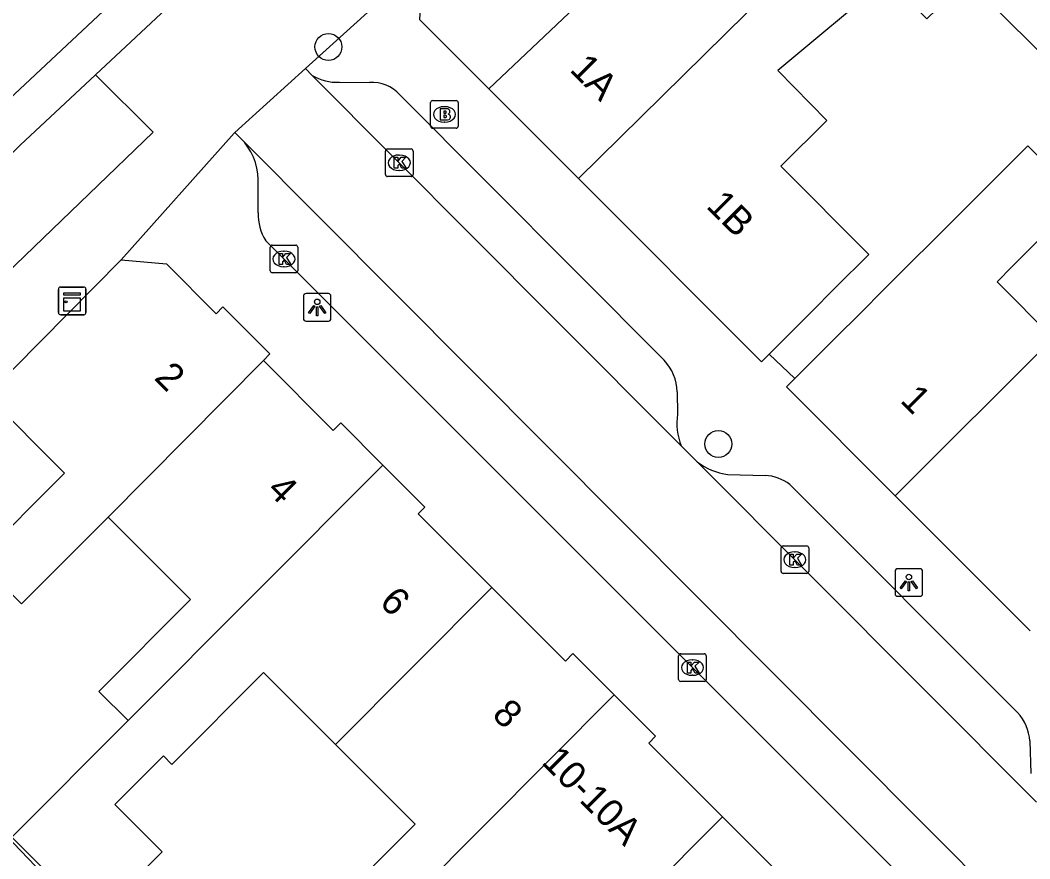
# Model space of a CAD drawing. Extents: x 160107 to 160928, y 382056 to 382918.
# Drawn here: x 160691.3 to 160727.88, y 382782.27 to 382812.64 of the extents above; entities that cross this region are included whole.
import ezdxf

# ---------------------------------------------------------------- set-up
doc = ezdxf.new("R2010")
doc.units = 0
for name, color, linetype in [('IMGEO_Boom', 7, 'Continuous'), ('IMGEO_Brandkraan', 7, 'Continuous'), ('IMGEO_Kast', 7, 'Continuous'), ('IMGEO_Kolk', 7, 'Continuous'), ('IMGEO_Lichtpunt', 7, 'Continuous'), ('IMGEO_Pand', 7, 'Continuous'), ('IMGEO_Pand_nummerreeks', 7, 'Continuous'), ('IMGEO_Rijbaan_lokaal_gesloten', 7, 'Continuous'), ('IMGEO_Rijbaan_lokaal_open', 7, 'Continuous'), ('IMGEO_Voetpad_open', 7, 'Continuous')]:
    doc.layers.add(name, color=color, linetype=linetype)

msp = doc.modelspace()

# ---------------------------------------------------------------- linework, layer by layer
at = {"layer": 'IMGEO_Boom'}
for centre in [(160702.468, 382811.668), (160716.593, 382797.292)]:
    msp.add_circle(centre, 0.489, dxfattribs=at)
at = {"layer": 'IMGEO_Brandkraan'}
for p, q in [((160706.17, 382808.799), (160706.17, 382809.651)), ((160706.245, 382809.725), (160707.097, 382809.725)), ((160706.658, 382809.505), (160706.683, 382809.505)), ((160707.171, 382809.651), (160707.171, 382808.799)), ((160706.681, 382808.945), (160706.656, 382808.945)), ((160707.097, 382808.725), (160706.245, 382808.725))]:
    msp.add_line(p, q, dxfattribs=at)
for points in [[(160706.17, 382808.799), (160706.17, 382809.651)], [(160706.245, 382809.725), (160707.097, 382809.725)], [(160707.171, 382809.651), (160707.171, 382808.799)], [(160706.518, 382809.425), (160706.518, 382809.025), (160706.731, 382809.025)], [(160706.749, 382809.425), (160706.518, 382809.425)], [(160706.697, 382809.344), (160706.643, 382809.344), (160706.643, 382809.268)], [(160706.643, 382809.268), (160706.696, 382809.268)], [(160706.705, 382809.192), (160706.643, 382809.192), (160706.643, 382809.111)], [(160706.643, 382809.111), (160706.705, 382809.111)], [(160707.097, 382808.725), (160706.245, 382808.725)]]:
    msp.add_lwpolyline(points, dxfattribs=at)
for centre, radius, start, end in [((160706.247, 382809.649), 0.0765, 91.552, 178.448), ((160706.247, 382809.649), 0.0765, 91.552, 178.448), ((160707.095, 382809.649), 0.0765, 1.552, 88.448), ((160707.095, 382809.649), 0.0765, 1.552, 88.448), ((160706.698, 382809.306), 0.0379, 267.8285, 90.9355), ((160706.706, 382809.151), 0.0404, 269.8759, 90.5077), ((160706.753, 382809.28), 0.145, 59.4692, 91.5367), ((160706.778, 382809.327), 0.0922, 285.5137, 58.1501), ((160706.783, 382809.135), 0.105, 301.3115, 78.989), ((160706.247, 382808.801), 0.0765, 181.552, 268.448), ((160706.247, 382808.801), 0.0765, 181.552, 268.448), ((160706.737, 382809.276), 0.251, 268.6676, 293.5347), ((160707.095, 382808.801), 0.0765, 271.552, 358.448), ((160707.095, 382808.801), 0.0765, 271.552, 358.448)]:
    msp.add_arc(centre, radius, start, end, dxfattribs=at)
for centre, major_axis, ratio, start_param, end_param in [((160706.657, 382809.225), (-0.387, 0.002), 0.722429, 4.712389, 7.853982), ((160706.682, 382809.225), (-0.39, 0.002), 0.717154, 1.570796, 4.712389)]:
    msp.add_ellipse(centre, major_axis=major_axis, ratio=ratio, start_param=start_param, end_param=end_param, dxfattribs=at)
at = {"layer": 'IMGEO_Kast'}
for p, q in [((160692.758, 382802.973), (160693.599, 382802.973)), ((160693.599, 382802.973), (160692.758, 382802.973)), ((160693.683, 382802.898), (160693.683, 382802.057)), ((160693.683, 382802.057), (160693.683, 382802.898)), ((160692.683, 382802.048), (160692.683, 382802.889)), ((160692.683, 382802.889), (160692.683, 382802.048)), ((160693.608, 382801.973), (160692.767, 382801.973)), ((160692.767, 382801.973), (160693.608, 382801.973))]:
    msp.add_line(p, q, dxfattribs=at)
for points in [[(160692.878, 382802.763), (160693.478, 382802.763), (160693.478, 382802.678), (160692.878, 382802.678), (160692.878, 382802.763)], [(160692.878, 382802.588), (160693.478, 382802.588), (160693.478, 382802.099), (160692.878, 382802.099), (160692.878, 382802.588)]]:
    msp.add_lwpolyline(points, dxfattribs=at)
msp.add_circle((160692.962, 382802.437), 0.0377, dxfattribs=at)
for centre, start, end in [((160692.761, 382802.895), 92.4484, 184.2845), ((160692.761, 382802.895), 92.4484, 184.2845), ((160693.605, 382802.895), 2.4484, 94.2845), ((160693.605, 382802.895), 2.4484, 94.2845), ((160692.761, 382802.051), 182.4484, 274.2845), ((160692.761, 382802.051), 182.4484, 274.2845), ((160693.605, 382802.051), 272.4484, 4.2845), ((160693.605, 382802.051), 272.4484, 4.2845)]:
    msp.add_arc(centre, 0.0779, start, end, dxfattribs=at)
at = {"layer": 'IMGEO_Kolk'}
for p, q in [((160704.534, 382807.047), (160704.534, 382807.899)), ((160704.609, 382807.973), (160705.461, 382807.973)), ((160705.022, 382807.753), (160705.047, 382807.753)), ((160705.535, 382807.899), (160705.535, 382807.047)), ((160705.461, 382806.973), (160704.609, 382806.973)), ((160705.045, 382807.193), (160705.02, 382807.193)), ((160700.356, 382803.565), (160700.356, 382804.417)), ((160700.431, 382804.491), (160701.283, 382804.491)), ((160701.357, 382804.417), (160701.357, 382803.565)), ((160700.844, 382804.271), (160700.869, 382804.271)), ((160700.867, 382803.711), (160700.842, 382803.711)), ((160701.283, 382803.491), (160700.431, 382803.491)), ((160718.867, 382792.677), (160718.867, 382793.529)), ((160718.942, 382793.603), (160719.794, 382793.603)), ((160719.355, 382793.383), (160719.38, 382793.383)), ((160719.868, 382793.529), (160719.868, 382792.677)), ((160719.378, 382792.823), (160719.353, 382792.823)), ((160719.794, 382792.603), (160718.942, 382792.603)), ((160715.156, 382788.77), (160715.156, 382789.622)), ((160715.231, 382789.696), (160716.083, 382789.696)), ((160715.644, 382789.476), (160715.669, 382789.476)), ((160716.157, 382789.622), (160716.157, 382788.77)), ((160716.083, 382788.696), (160715.231, 382788.696)), ((160715.667, 382788.916), (160715.642, 382788.916))]:
    msp.add_line(p, q, dxfattribs=at)
for points in [[(160704.534, 382807.047), (160704.534, 382807.899)], [(160704.609, 382807.973), (160705.461, 382807.973)], [(160704.855, 382807.673), (160704.978, 382807.673), (160704.978, 382807.522), (160705.108, 382807.673), (160705.272, 382807.673), (160705.126, 382807.522), (160705.279, 382807.273), (160705.127, 382807.273), (160705.042, 382807.437), (160704.978, 382807.37), (160704.978, 382807.273), (160704.855, 382807.273), (160704.855, 382807.673)], [(160705.535, 382807.899), (160705.535, 382807.047)], [(160705.461, 382806.973), (160704.609, 382806.973)], [(160700.356, 382803.565), (160700.356, 382804.417)], [(160700.431, 382804.491), (160701.283, 382804.491)], [(160701.357, 382804.417), (160701.357, 382803.565)], [(160700.677, 382804.191), (160700.8, 382804.191), (160700.8, 382804.04), (160700.93, 382804.191), (160701.094, 382804.191), (160700.948, 382804.04), (160701.101, 382803.791), (160700.949, 382803.791), (160700.864, 382803.955), (160700.8, 382803.888), (160700.8, 382803.791), (160700.677, 382803.791), (160700.677, 382804.191)], [(160701.283, 382803.491), (160700.431, 382803.491)], [(160718.867, 382792.677), (160718.867, 382793.529)], [(160718.942, 382793.603), (160719.794, 382793.603)], [(160719.868, 382793.529), (160719.868, 382792.677)], [(160719.188, 382793.303), (160719.311, 382793.303), (160719.311, 382793.152), (160719.441, 382793.303), (160719.605, 382793.303), (160719.459, 382793.152), (160719.612, 382792.903), (160719.46, 382792.903), (160719.375, 382793.067), (160719.311, 382793), (160719.311, 382792.903), (160719.188, 382792.903), (160719.188, 382793.303)], [(160719.794, 382792.603), (160718.942, 382792.603)], [(160715.156, 382788.77), (160715.156, 382789.622)], [(160715.231, 382789.696), (160716.083, 382789.696)], [(160715.477, 382789.396), (160715.6, 382789.396), (160715.6, 382789.245), (160715.73, 382789.396), (160715.894, 382789.396), (160715.748, 382789.245), (160715.901, 382788.996), (160715.749, 382788.996), (160715.664, 382789.16), (160715.6, 382789.093), (160715.6, 382788.996), (160715.477, 382788.996), (160715.477, 382789.396)], [(160716.157, 382789.622), (160716.157, 382788.77)], [(160716.083, 382788.696), (160715.231, 382788.696)]]:
    msp.add_lwpolyline(points, dxfattribs=at)
for centre, start, end in [((160704.611, 382807.897), 91.552, 178.448), ((160704.611, 382807.897), 91.552, 178.448), ((160705.459, 382807.897), 1.552, 88.448), ((160705.459, 382807.897), 1.552, 88.448), ((160704.611, 382807.049), 181.552, 268.448), ((160704.611, 382807.049), 181.552, 268.448), ((160705.459, 382807.049), 271.552, 358.448), ((160705.459, 382807.049), 271.552, 358.448), ((160700.433, 382804.415), 91.552, 178.448), ((160700.433, 382804.415), 91.552, 178.448), ((160701.281, 382804.415), 1.552, 88.448), ((160701.281, 382804.415), 1.552, 88.448), ((160700.433, 382803.567), 181.552, 268.448), ((160700.433, 382803.567), 181.552, 268.448), ((160701.281, 382803.567), 271.552, 358.448), ((160701.281, 382803.567), 271.552, 358.448), ((160718.944, 382793.527), 91.552, 178.448), ((160718.944, 382793.527), 91.552, 178.448), ((160719.792, 382793.527), 1.552, 88.448), ((160719.792, 382793.527), 1.552, 88.448), ((160718.944, 382792.679), 181.552, 268.448), ((160718.944, 382792.679), 181.552, 268.448), ((160719.792, 382792.679), 271.552, 358.448), ((160719.792, 382792.679), 271.552, 358.448), ((160715.233, 382789.62), 91.552, 178.448), ((160715.233, 382789.62), 91.552, 178.448), ((160716.081, 382789.62), 1.552, 88.448), ((160716.081, 382789.62), 1.552, 88.448), ((160715.233, 382788.772), 181.552, 268.448), ((160715.233, 382788.772), 181.552, 268.448), ((160716.081, 382788.772), 271.552, 358.448), ((160716.081, 382788.772), 271.552, 358.448)]:
    msp.add_arc(centre, 0.0765, start, end, dxfattribs=at)
for centre, major_axis, ratio, start_param, end_param in [((160705.021, 382807.473), (-0.387, 0.002), 0.722429, 4.712389, 7.853982), ((160705.046, 382807.473), (-0.39, 0.002), 0.717154, 1.570796, 4.712389), ((160700.843, 382803.991), (-0.387, 0.002), 0.722429, 4.712389, 7.853982), ((160700.868, 382803.991), (-0.39, 0.002), 0.717154, 1.570796, 4.712389), ((160719.354, 382793.103), (-0.387, 0.002), 0.722429, 4.712389, 7.853982), ((160719.379, 382793.103), (-0.39, 0.002), 0.717154, 1.570796, 4.712389), ((160715.643, 382789.196), (-0.387, 0.002), 0.722429, 4.712389, 7.853982), ((160715.668, 382789.196), (-0.39, 0.002), 0.717154, 1.570796, 4.712389)]:
    msp.add_ellipse(centre, major_axis=major_axis, ratio=ratio, start_param=start_param, end_param=end_param, dxfattribs=at)
at = {"layer": 'IMGEO_Lichtpunt'}
for p, q in [((160701.563, 382802.64), (160701.563, 382801.833)), ((160701.563, 382802.64), (160701.563, 382801.833)), ((160702.465, 382802.735), (160701.657, 382802.735)), ((160702.465, 382802.735), (160701.657, 382802.735)), ((160702.559, 382801.833), (160702.559, 382802.64)), ((160702.559, 382801.833), (160702.559, 382802.64)), ((160701.657, 382801.739), (160702.465, 382801.739)), ((160701.657, 382801.739), (160702.465, 382801.739)), ((160722.999, 382792.679), (160722.999, 382791.872)), ((160722.999, 382792.679), (160722.999, 382791.872)), ((160723.901, 382792.774), (160723.093, 382792.774)), ((160723.901, 382792.774), (160723.093, 382792.774)), ((160723.995, 382791.872), (160723.995, 382792.679)), ((160723.995, 382791.872), (160723.995, 382792.679)), ((160723.093, 382791.778), (160723.901, 382791.778)), ((160723.093, 382791.778), (160723.901, 382791.778))]:
    msp.add_line(p, q, dxfattribs=at)
for points in [[(160701.937, 382802.304), (160701.976, 382802.276), (160701.788, 382802.014), (160701.75, 382802.041), (160701.937, 382802.304)], [(160702.039, 382802.256), (160702.086, 382802.256), (160702.086, 382801.934), (160702.039, 382801.934), (160702.039, 382802.256)], [(160702.149, 382802.276), (160702.187, 382802.303), (160702.374, 382802.041), (160702.335, 382802.013), (160702.149, 382802.276)], [(160723.373, 382792.343), (160723.412, 382792.315), (160723.224, 382792.053), (160723.186, 382792.08), (160723.373, 382792.343)], [(160723.475, 382792.295), (160723.522, 382792.295), (160723.522, 382791.973), (160723.475, 382791.973), (160723.475, 382792.295)], [(160723.585, 382792.315), (160723.623, 382792.342), (160723.81, 382792.08), (160723.771, 382792.052), (160723.585, 382792.315)]]:
    msp.add_lwpolyline(points, dxfattribs=at)
for centre in [(160702.062, 382802.438), (160723.498, 382792.477)]:
    msp.add_circle(centre, 0.0994, dxfattribs=at)
for centre, start, end in [((160701.657, 382802.64), 90, 180), ((160701.657, 382802.64), 90, 180), ((160702.465, 382802.64), 0, 90), ((160702.465, 382802.64), 0, 90), ((160701.657, 382801.833), 180, 270), ((160701.657, 382801.833), 180, 270), ((160702.465, 382801.833), 270, 0), ((160702.465, 382801.833), 270, 360), ((160723.093, 382792.679), 90, 180), ((160723.093, 382792.679), 90, 180), ((160723.901, 382792.679), 0, 90), ((160723.901, 382792.679), 0, 90), ((160723.093, 382791.872), 180, 270), ((160723.093, 382791.872), 180, 270), ((160723.901, 382791.872), 270, 0), ((160723.901, 382791.872), 270, 360)]:
    msp.add_arc(centre, 0.0946, start, end, dxfattribs=at)
at = {"layer": 'IMGEO_Pand'}
for points in [[(160711.526, 382806.902), (160722.162, 382817.382)], [(160708.275, 382810.155), (160714.091, 382815.655)], [(160705.883, 382814.742), (160705.764, 382812.666), (160708.275, 382810.155)], [(160725.599, 382814.097), (160724.143, 382812.683), (160722.729, 382814.139), (160718.752, 382810.812), (160720.52, 382809.009), (160718.858, 382807.347), (160722.047, 382804.158), (160720.831, 382802.942), (160719.94, 382802.051), (160718.431, 382800.542)], [(160708.275, 382810.155), (160711.526, 382806.902)], [(160719.36, 382799.662), (160720.847, 382801.144), (160721.739, 382802.034), (160722.602, 382802.896), (160725.302, 382805.588), (160727.802, 382808.082), (160729.706, 382806.173), (160727.24, 382803.713), (160726.694, 382803.168), (160728.729, 382801.128)], [(160718.431, 382800.542), (160718.157, 382800.269), (160711.526, 382806.902)], [(160690.093, 382799.043), (160694.961, 382803.958)], [(160694.961, 382803.958), (160696.595, 382803.814), (160698.401, 382802.009), (160698.644, 382802.252), (160700.344, 382800.553), (160700.111, 382800.32)], [(160728.729, 382801.128), (160723.004, 382795.413)], [(160700.111, 382800.32), (160694.492, 382794.646)], [(160700.111, 382800.32), (160702.645, 382797.786), (160702.911, 382798.053), (160704.437, 382796.527)], [(160723.004, 382795.413), (160719.062, 382799.364), (160719.36, 382799.662)], [(160694.492, 382794.646), (160691.351, 382791.504), (160689.761, 382793.093), (160692.902, 382796.236), (160690.093, 382799.043)], [(160704.437, 382796.527), (160695.208, 382787.278)], [(160704.437, 382796.527), (160705.963, 382795.002), (160705.721, 382794.76), (160708.388, 382792.094)], [(160727.886, 382790.522), (160723.004, 382795.413)], [(160695.208, 382787.278), (160694.148, 382788.335), (160697.473, 382791.667), (160694.492, 382794.646)], [(160702.724, 382786.417), (160708.388, 382792.094)], [(160708.388, 382792.094), (160711.055, 382789.428), (160711.328, 382789.701), (160712.825, 382788.205)], [(160702.724, 382786.417), (160700.118, 382789.023), (160696.796, 382785.693), (160696.488, 382786), (160694.727, 382784.235), (160696.443, 382782.523), (160693.992, 382780.067), (160690.995, 382783.056), (160695.208, 382787.278)], [(160699.278, 382774.623), (160703.315, 382778.669), (160712.825, 382788.205)], [(160712.825, 382788.205), (160714.322, 382786.708), (160714.075, 382786.46), (160716.748, 382783.788)], [(160699.278, 382774.623), (160696.118, 382777.777), (160698.578, 382780.242), (160700.458, 382778.366), (160702.034, 382779.946), (160705.611, 382783.531), (160702.724, 382786.417)], [(160711.061, 382778.084), (160716.748, 382783.788)], [(160716.748, 382783.788), (160719.422, 382781.115), (160719.669, 382781.363), (160721.19, 382779.842)]]:
    msp.add_lwpolyline(points, dxfattribs=at)
at = {"layer": 'IMGEO_Rijbaan_lokaal_gesloten'}
for points in [[(160684.43, 382802.132), (160687.375, 382806.113), (160689.578, 382808.541), (160717.178, 382834.369), (160719.422, 382836.368), (160722.048, 382838.543), (160729.157, 382844.12), (160732.312, 382846.426), (160736.923, 382849.508), (160740.763, 382851.737), (160802.315, 382883.934), (160804.222, 382884.588), (160817.03, 382887.143), (160818.211, 382887.624)], [(160694.026, 382810.658), (160699.691, 382815.96)], [(160691.3, 382808.107), (160694.026, 382810.658)]]:
    msp.add_lwpolyline(points, dxfattribs=at)
msp.add_arc((160709.75, 382788.014), 27.279, 132.5589, 141.0378, dxfattribs=at)
at = {"layer": 'IMGEO_Rijbaan_lokaal_open'}
for points in [[(160699.072, 382808.567), (160701.633, 382810.889)], [(160701.633, 382810.889), (160701.882, 382810.639)], [(160715.252, 382797.223), (160710.64, 382801.842), (160701.882, 382810.639)], [(160699.423, 382808.214), (160699.072, 382808.567)], [(160699.423, 382808.214), (160729.557, 382777.971)], [(160715.252, 382797.223), (160715.822, 382796.651)], [(160728.126, 382784.326), (160715.822, 382796.651)]]:
    msp.add_lwpolyline(points, dxfattribs=at)
at = {"layer": 'IMGEO_Voetpad_open'}
for points in [[(160705.883, 382814.742), (160701.633, 382810.889)], [(160725.599, 382814.097), (160736.958, 382802.907)], [(160686.824, 382802.529), (160688.305, 382801.004), (160689.462, 382802.186), (160696.114, 382808.585), (160694.026, 382810.658)], [(160702.867, 382810.391), (160703.959, 382810.376)], [(160705.05, 382809.93), (160714.628, 382800.327)], [(160699.072, 382808.567), (160699.055, 382808.551), (160694.961, 382803.958)], [(160699.926, 382805.664), (160699.922, 382806.653)], [(160725.836, 382779.023), (160700.196, 382804.653)], [(160719.36, 382799.662), (160718.431, 382800.542)], [(160715.108, 382799.183), (160715.119, 382798.37)], [(160716.942, 382796.183), (160718.288, 382796.155)], [(160719.189, 382795.824), (160727.437, 382787.569)], [(160686.884, 382787.198), (160703.331, 382770.012), (160706.731, 382766.471), (160705.602, 382765.404)], [(160727.879, 382786.539), (160727.915, 382785.358)]]:
    msp.add_lwpolyline(points, dxfattribs=at)
for centre, radius, start, end in [((160702.783, 382812.139), 1.75, 238.9991, 272.7368), ((160704.082, 382809.119), 1.263, 39.9432, 95.5874), ((160697.725, 382806.811), 2.202, 355.8831, 39.5716), ((160701.662, 382805.586), 1.738, 177.4274, 212.4777), ((160713.349, 382799.118), 1.76, 2.1271, 43.3968), ((160717.188, 382798.029), 2.097, 170.6301, 202.5983), ((160717.288, 382798.586), 2.428, 232.8468, 261.7973), ((160718.183, 382794.476), 1.682, 53.2479, 86.4085), ((160726.197, 382786.427), 1.686, 3.8135, 42.6374)]:
    msp.add_arc(centre, radius, start, end, dxfattribs=at)

# ---------------------------------------------------------------- texts
at = {"layer": 'IMGEO_Pand_nummerreeks'}
for s, rotation, p in [('1A', 314.9884, (160711.177, 382810.814)), ('1B', 314.9908, (160716.12, 382805.872)), ('2', 315.0703, (160696.121, 382799.654)), ('1', 314.9398, (160723.148, 382798.837)), ('4', 315.0703, (160700.199, 382795.585)), ('6', 315.0686, (160704.276, 382791.518)), ('8', 315.0686, (160708.356, 382787.448)), ('10-10A', 315.0114, (160710.155, 382785.741))]:
    msp.add_text(s, height=1, rotation=rotation, dxfattribs=at).set_placement(p)

doc.saveas('drawing.dxf')
